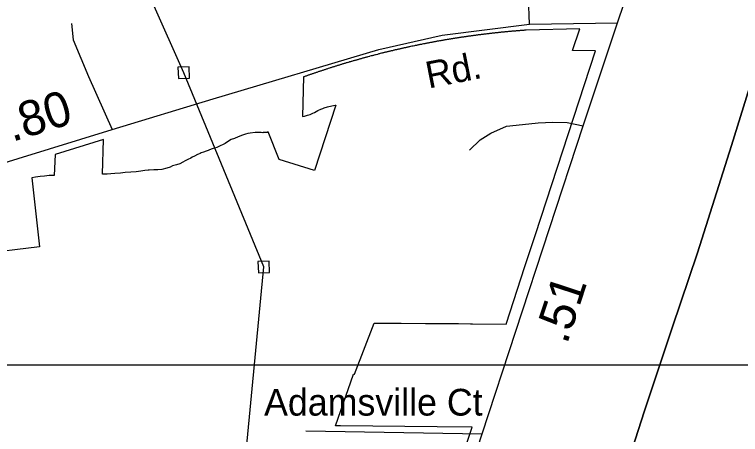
# Model space of a CAD drawing. Extents: x 2220236 to 2384410, y 720751 to 894131.
# Drawn here: x 2349419 to 2351999, y 784801 to 786293 of the extents above; entities that cross this region are included whole.
import ezdxf

# ---------------------------------------------------------------- set-up
doc = ezdxf.new("R2010")
doc.units = 0
for name, color, linetype in [('Exist Boundary Political City Limit New', 7, 'Continuous'), ('Exist Boundary Political CountyLine', 7, 'Continuous'), ('Exist Railroad Mainline', 7, 'Continuous'), ('Exist Road Non-System Type 51', 7, 'Continuous'), ('Exist Road Non-System Type 51 Label', 7, 'Continuous'), ('Exist Road Primary US Attributed', 7, 'Continuous'), ('Exist Road Primary US Mileage Hundredths English Label', 7, 'Continuous'), ('Exist Road Secondary Mileage Hundredths English Label', 7, 'Continuous'), ('Exist Road Secondary Type 51 Attributed', 7, 'Continuous'), ('Exist Road Secondary Type 51 Label', 7, 'Continuous'), ('Exist Utilities Electrical Transmission Line', 7, 'Continuous'), ('Map Preparation Boundary City Limit Buffer Line', 7, 'Continuous'), ('Map Preparation Inset Cut Line', 7, 'Continuous')]:
    doc.layers.add(name, color=color, linetype=linetype)

msp = doc.modelspace()

# ---------------------------------------------------------------- linework, layer by layer
at = {"layer": 'Exist Boundary Political City Limit New'}
for points in [[(2350697.2, 785196.8), (2350793.2, 785196.1), (2350879, 785195.4), (2350978.5, 785194.7), (2350996.8, 785194.6), (2351039, 785194.2), (2351046.5, 785194.2), (2351166, 785193.3), (2351233, 785398.1), (2351270.2, 785511.9), (2351483.8, 786164), (2351402.5, 786165.4), (2351427.5, 786241.4), (2351237, 786237.2), (2351233.8, 786236.9), (2351231.2, 786236.8), (2351228.8, 786236.6), (2351226.2, 786236.4), (2351223.8, 786236.2), (2351221.2, 786236), (2351218.8, 786235.8), (2351216.2, 786235.6), (2351213.8, 786235.4), (2351211.2, 786235.2), (2351208.8, 786235), (2351206.2, 786234.8), (2351203.8, 786234.6), (2351201.2, 786234.4), (2351199, 786234.2), (2351196.5, 786234), (2351194, 786233.8), (2351191.5, 786233.6), (2351189, 786233.3), (2351186.5, 786233.1), (2351184, 786232.9), (2351181.5, 786232.7), (2351179, 786232.4), (2351176.5, 786232.2), (2351174, 786232), (2351171.5, 786231.8), (2351169, 786231.5), (2351166.5, 786231.2), (2351164, 786231.1), (2351161.5, 786230.8), (2351159, 786230.6), (2351156.5, 786230.3), (2351154, 786230.1), (2351151.5, 786229.8), (2351149, 786229.6), (2351146.5, 786229.3), (2351144, 786229.1), (2351141.8, 786228.8), (2351139.2, 786228.6), (2351136.8, 786228.2), (2351134.2, 786228), (2351131.8, 786227.8), (2351129.2, 786227.5), (2351126.8, 786227.2), (2351124.2, 786226.9), (2351121.8, 786226.6), (2351119.2, 786226.4), (2351116.8, 786226.1), (2351114.2, 786225.8), (2351111.8, 786225.6), (2351109.2, 786225.2), (2351106.8, 786224.9), (2351104.2, 786224.7), (2351102, 786224.4), (2351099.5, 786224.1), (2351097, 786223.8), (2351094.5, 786223.5), (2351092, 786223.2), (2351089.5, 786222.9), (2351087, 786222.6), (2351084.5, 786222.3), (2351082, 786222), (2351079.5, 786221.7), (2351077, 786221.4), (2351074.5, 786221.1), (2351072, 786220.8), (2351069.5, 786220.4), (2351067.2, 786220.1), (2351064.8, 786219.8), (2351062.2, 786219.4), (2351059.8, 786219.1), (2351057.2, 786218.8), (2351054.8, 786218.4), (2351052.2, 786218.1), (2351049.8, 786217.8), (2351047.2, 786217.4), (2351044.8, 786217.1), (2351042.2, 786216.8), (2351040, 786216.4), (2351037.5, 786216.1), (2351035, 786215.8), (2351032.5, 786215.4), (2351030, 786215.1), (2351027.5, 786214.7), (2351025, 786214.3), (2351022.5, 786214), (2351020, 786213.6), (2351017.5, 786213.2), (2351015.2, 786212.9), (2351012.8, 786212.5), (2351010.2, 786212.2), (2351007.8, 786211.8), (2351005.2, 786211.4), (2351002.8, 786211.1), (2351000.2, 786210.7), (2350997.8, 786210.3), (2350995.2, 786209.9), (2350993, 786209.5), (2350990.5, 786209.1), (2350988, 786208.8), (2350985.5, 786208.4), (2350983, 786208), (2350980.5, 786207.6), (2350978, 786207.2), (2350975.5, 786206.8), (2350973.2, 786206.4), (2350970.8, 786206), (2350968.2, 786205.6), (2350965.8, 786205.2), (2350963.2, 786204.8), (2350960.8, 786204.4), (2350958.2, 786203.9), (2350956, 786203.6), (2350953.5, 786203.1), (2350951, 786202.7), (2350948.5, 786202.3), (2350946, 786201.9), (2350943.5, 786201.4), (2350941, 786201), (2350938.8, 786200.6), (2350936.2, 786200.2), (2350933.8, 786199.8), (2350931.2, 786199.3), (2350928.8, 786198.9), (2350926.2, 786198.4), (2350923.8, 786198), (2350921.5, 786197.6), (2350919, 786197.1), (2350916.5, 786196.7), (2350914, 786196.2), (2350911.5, 786195.8), (2350909, 786195.3), (2350906.8, 786194.9), (2350904.2, 786194.4), (2350901.8, 786193.9), (2350899.2, 786193.5), (2350896.8, 786193), (2350894.2, 786192.6), (2350892, 786192.1), (2350889.5, 786191.6), (2350887, 786191.1), (2350884.5, 786190.7), (2350882, 786190.2), (2350879.5, 786189.8), (2350877.2, 786189.2), (2350874.8, 786188.8), (2350872.2, 786188.3), (2350867.2, 786187.3), (2350865, 786186.8), (2350860, 786185.8), (2350857.5, 786185.4), (2350855, 786184.9), (2350852.8, 786184.4), (2350850.2, 786183.9), (2350847.8, 786183.3), (2350842.8, 786182.3), (2350840.5, 786181.8), (2350835.5, 786180.8), (2350833, 786180.3), (2350830.8, 786179.8), (2350825.8, 786178.8), (2350823.2, 786178.2), (2350820.8, 786177.7), (2350818.5, 786177.1), (2350816, 786176.6), (2350813.5, 786176.1), (2350811, 786175.6), (2350808.8, 786175), (2350806.2, 786174.5), (2350803.8, 786173.9), (2350801.2, 786173.4), (2350798.8, 786172.9), (2350796.5, 786172.3), (2350794, 786171.8), (2350791.5, 786171.2), (2350789, 786170.6), (2350786.8, 786170.1), (2350784.2, 786169.6), (2350781.8, 786169), (2350779.2, 786168.4), (2350777, 786167.9), (2350774.5, 786167.3), (2350772, 786166.8), (2350769.8, 786166.2), (2350767.2, 786165.6), (2350764.8, 786165), (2350762.2, 786164.4), (2350760, 786163.9), (2350757.5, 786163.3), (2350755, 786162.7), (2350752.5, 786162.1), (2350750.2, 786161.6), (2350747.8, 786160.9), (2350745.2, 786160.4), (2350743, 786159.8), (2350740.5, 786159.2), (2350738, 786158.6), (2350735.5, 786158), (2350733.2, 786157.4), (2350730.8, 786156.8), (2350728.2, 786156.2), (2350726, 786155.6), (2350723.5, 786155), (2350718.5, 786153.8), (2350716.2, 786153.1), (2350713.8, 786152.6), (2350711.2, 786151.9), (2350709, 786151.3), (2350704, 786150.1), (2350701.8, 786149.4), (2350696.8, 786148.2), (2350694.5, 786147.6), (2350692, 786146.9), (2350689.5, 786146.2), (2350686.8, 786145.5), (2350682.2, 786144.4), (2350680, 786143.7), (2350675, 786142.4), (2350672.8, 786141.8), (2350670.2, 786141.1), (2350667.8, 786140.4), (2350665.5, 786139.8), (2350663, 786139.1), (2350660.5, 786138.5), (2350658.2, 786137.8), (2350655.8, 786137.2), (2350653.2, 786136.5), (2350651, 786135.8), (2350648.5, 786135.2), (2350646.2, 786134.5), (2350643.8, 786133.8), (2350641.2, 786133.1), (2350639, 786132.4), (2350636.5, 786131.8), (2350634, 786131.1), (2350631.8, 786130.4), (2350629.2, 786129.8), (2350627, 786129.1), (2350624.5, 786128.4), (2350622, 786127.7), (2350619.8, 786127), (2350617.2, 786126.2), (2350615, 786125.6), (2350612.5, 786124.9), (2350610, 786124.2), (2350607.8, 786123.5), (2350605.2, 786122.8), (2350603, 786122.1), (2350600.5, 786121.4), (2350598, 786120.6), (2350595.8, 786119.9), (2350593.2, 786119.2), (2350591, 786118.5), (2350588.5, 786117.8), (2350586, 786117.1), (2350583.8, 786116.3), (2350581.2, 786115.6), (2350579, 786114.9), (2350576.5, 786114.1), (2350574.2, 786113.4), (2350571.8, 786112.7), (2350569.5, 786111.9), (2350567, 786111.2), (2350564.5, 786110.5), (2350562.2, 786109.8), (2350559.8, 786109), (2350557.5, 786108.2), (2350555, 786107.5), (2350552.8, 786106.8), (2350550.2, 786106), (2350548, 786105.2), (2350545.5, 786104.5), (2350543.2, 786103.8), (2350540.8, 786102.9), (2350538.5, 786102.2), (2350533.5, 786100.7), (2350531.2, 786099.9), (2350528.8, 786099.1), (2350526.5, 786098.4), (2350524, 786097.6), (2350521.8, 786096.8), (2350519.2, 786096.1), (2350517, 786095.2), (2350514.5, 786094.5), (2350512.2, 786093.7), (2350509.8, 786092.9), (2350507.5, 786092.1), (2350505, 786091.3), (2350502.8, 786090.6), (2350500.2, 786089.8), (2350498, 786088.9), (2350495.8, 786088.2), (2350493.2, 786087.4), (2350491, 786086.6), (2350488.5, 786085.8), (2350486.2, 786084.9), (2350483.8, 786084.1), (2350481.5, 786083.3), (2350479, 786082.5), (2350476.8, 786081.7), (2350474.2, 786080.9), (2350472, 786080.1), (2350469.5, 786079.2), (2350467.2, 786078.4), (2350465, 786077.6), (2350462.5, 786076.8), (2350460.2, 786075.9), (2350457.8, 786075.1), (2350455.5, 786074.3), (2350453, 786073.5), (2350450.8, 786072.6), (2350448.5, 786071.8), (2350445.8, 786071), (2350442.8, 785930.4), (2350449.8, 785931.6), (2350460.8, 785934.9), (2350469.5, 785938.2), (2350479.5, 785942.3), (2350484.8, 785945.3), (2350497.5, 785951.4), (2350507.5, 785956.2), (2350514.5, 785959.4), (2350519.5, 785961.8), (2350530.8, 785964.8), (2350546.8, 785968.3), (2350558.2, 785970.2), (2350561, 785970.9), (2350485, 785738.6), (2350359.8, 785777.6), (2350320.5, 785876.4), (2350316.8, 785874.1), (2350303, 785873.1), (2350301.8, 785872.9), (2350296.2, 785873.6), (2350290.8, 785874.1), (2350279.2, 785873.9), (2350274.2, 785873.9), (2350256.8, 785871.9), (2350248.5, 785870.1), (2350239.5, 785867.7), (2350228.8, 785864.2), (2350214, 785858.2), (2350201, 785852.8), (2350189.2, 785848.4), (2350179.5, 785843.1), (2350167.8, 785835.2), (2350158.5, 785830.2), (2350151.8, 785827.1), (2350142.8, 785822.9), (2350137.8, 785820.8), (2350121.5, 785815.6), (2350112.2, 785812.3), (2350106.8, 785809.8), (2350100, 785807.2), (2350090.5, 785803.9), (2350082.8, 785800.9), (2350079.2, 785799.6), (2350072.5, 785796.4), (2350069, 785795.8), (2350058.8, 785789.8), (2350050.2, 785785.6), (2350046, 785782.9), (2350035.2, 785777.9), (2350025.5, 785773.1), (2350017.2, 785768.5), (2350007, 785762.8), (2349994.5, 785759.3), (2349980.5, 785754.8), (2349972, 785750.8), (2349960, 785747), (2349943.2, 785742.8), (2349928.5, 785740.7), (2349914.5, 785740.5), (2349898.2, 785740), (2349894.5, 785739.6), (2349882.5, 785738.3), (2349867.8, 785736.6), (2349851.5, 785734.2), (2349832.8, 785732.8), (2349812.8, 785731.1), (2349796, 785729.1), (2349775.8, 785728.2), (2349761.2, 785726.4), (2349748, 785725.6), (2349732.2, 785726.1), (2349735, 785849.4), (2349563.8, 785795.2), (2349560.5, 785720.6), (2349542.8, 785720.4), (2349525.8, 785718.9), (2349510.8, 785717.6), (2349494, 785715.6), (2349480.8, 785712.9), (2349507.5, 785468.1), (2349292, 785441.7)], [(2350851.2, 782618.4), (2351157, 783556.1), (2350820.5, 783666.4), (2350769, 783682.6), (2350676.5, 783714), (2350678.2, 783718.9), (2350731.2, 783879.1), (2350816.2, 784135.9), (2350879.8, 784327.2), (2350943.2, 784518.6), (2351045.5, 784827.2), (2350920.5, 784828.3), (2350577.5, 784831.3), (2350559.2, 784831.9), (2350624.2, 785015.2), (2350627.2, 785015.2), (2350697.2, 785196.8)]]:
    msp.add_lwpolyline(points, dxfattribs=at)
at = {"layer": 'Exist Boundary Political CountyLine'}
msp.add_lwpolyline([(2352041.4, 786067.5), (2351966.4, 785827.1), (2351845.8, 785446.1), (2351756.6, 785180.1), (2351656.9, 784880.8), (2351572.4, 784619.5), (2351484.1, 784371.5), (2351391, 784099.8), (2351335, 783914.5), (2351238.2, 783633.3), (2351155.6, 783362.5), (2351061.6, 783072.7), (2350972.3, 782816.2), (2350885.9, 782547.3), (2350801.4, 782274.6), (2350712.2, 782010.5), (2350641, 781783.4), (2350565, 781540.2), (2350480.5, 781284.6), (2350398.9, 781054.7), (2350320, 780808.6), (2350222.3, 780513.1)], dxfattribs=at)
at = {"layer": 'Exist Railroad Mainline'}
msp.add_lwpolyline([(2350222.3, 780513.1), (2350320, 780808.6), (2350398.9, 781054.7), (2350480.5, 781284.6), (2350565, 781540.2), (2350641, 781783.4), (2350712.2, 782010.5), (2350801.4, 782274.6), (2350885.9, 782547.3), (2350972.3, 782816.2), (2351061.6, 783072.7), (2351155.6, 783362.5), (2351238.2, 783633.3), (2351335, 783914.5), (2351391, 784099.8), (2351484.1, 784371.5), (2351572.4, 784619.5), (2351656.9, 784880.8), (2351756.6, 785180.1), (2351845.8, 785446.1), (2351966.4, 785827.1), (2352041.4, 786067.5)], dxfattribs=at)
at = {"layer": 'Exist Road Non-System Type 51'}
for p, q in [((2351248.7, 786258.7), (2351233.6, 786655.1)), ((2350453.8, 784814), (2351081.3, 784803.5))]:
    msp.add_line(p, q, dxfattribs=at)
for points in [[(2349621.3, 786261.4), (2349628, 786202.4), (2349681.9, 786072.6), (2349766.1, 785883.8)], [(2351036.5, 785811.2), (2351074.4, 785847.2), (2351112.3, 785871.8), (2351167.2, 785896.5), (2351224.1, 785902.2), (2351280.4, 785907.6), (2351332.3, 785910.1), (2351382.4, 785908.7), (2351440.4, 785897.5)]]:
    msp.add_lwpolyline(points, dxfattribs=at)
at = {"layer": 'Exist Road Primary US Attributed'}
for points in [[(2351562, 786262.8), (2351799.1, 786963.7), (2351989.4, 787562.6), (2352125.4, 787964.9), (2352181.4, 788133.8), (2352264.4, 788402.1), (2352402.7, 788810.6), (2352509.2, 789143.1), (2352616.4, 789474.3), (2352724.5, 789807.5), (2352833.5, 790143.2), (2353000.4, 790646)], [(2349423.6, 779733.7), (2349826, 780958.2), (2350004.8, 781494.8), (2350260.7, 782295.8), (2350506.4, 783037.3), (2351081.3, 784803.5), (2351440.4, 785897.5), (2351562, 786262.8)]]:
    msp.add_lwpolyline(points, dxfattribs=at)
at = {"layer": 'Exist Road Secondary Type 51 Attributed'}
msp.add_lwpolyline([(2347439.5, 785590.9), (2348148.9, 785589.9), (2348375.2, 785586.7), (2348691.9, 785588.9), (2348756.3, 785590.8), (2348812.8, 785598.7), (2348858.9, 785604.4), (2349766.1, 785883.8), (2350125.4, 785993), (2350713.5, 786168.5), (2350938.9, 786219.8), (2351248.7, 786258.7), (2351562, 786262.8)], dxfattribs=at)
at = {"layer": 'Exist Utilities Electrical Transmission Line'}
for points in [[(2350869.9, 782495.5), (2350436.8, 783070.4), (2350101.5, 783514.1), (2350174, 784150.7), (2350246.2, 784777.5), (2350304.8, 785395.9), (2350020.7, 786086.2), (2349800.8, 786581.5), (2349578.7, 787102.6), (2349360.6, 787617.7), (2349132.2, 788154.8)], [(2350001.6, 786065.4), (2350041.5, 786067.1), (2350039.9, 786107), (2350000, 786105.4), (2350001.6, 786065.4)], [(2350285.7, 785375.1), (2350325.6, 785376.8), (2350324, 785416.7), (2350284, 785415.1), (2350285.7, 785375.1)]]:
    msp.add_lwpolyline(points, dxfattribs=at)
at = {"layer": 'Map Preparation Boundary City Limit Buffer Line'}
for points in [[(2350697.2, 785196.8), (2350793.2, 785196.1), (2350879, 785195.4), (2350978.5, 785194.7), (2350996.8, 785194.6), (2351039, 785194.2), (2351046.5, 785194.2), (2351166, 785193.3), (2351233, 785398.1), (2351270.2, 785511.9), (2351483.8, 786164), (2351402.5, 786165.4), (2351427.5, 786241.4), (2351237, 786237.2), (2351233.8, 786236.9), (2351231.2, 786236.8), (2351228.8, 786236.6), (2351226.2, 786236.4), (2351223.8, 786236.2), (2351221.2, 786236), (2351218.8, 786235.8), (2351216.2, 786235.6), (2351213.8, 786235.4), (2351211.2, 786235.2), (2351208.8, 786235), (2351206.2, 786234.8), (2351203.8, 786234.6), (2351201.2, 786234.4), (2351199, 786234.2), (2351196.5, 786234), (2351194, 786233.8), (2351191.5, 786233.6), (2351189, 786233.3), (2351186.5, 786233.1), (2351184, 786232.9), (2351181.5, 786232.7), (2351179, 786232.4), (2351176.5, 786232.2), (2351174, 786232), (2351171.5, 786231.8), (2351169, 786231.5), (2351166.5, 786231.2), (2351164, 786231.1), (2351161.5, 786230.8), (2351159, 786230.6), (2351156.5, 786230.3), (2351154, 786230.1), (2351151.5, 786229.8), (2351149, 786229.6), (2351146.5, 786229.3), (2351144, 786229.1), (2351141.8, 786228.8), (2351139.2, 786228.6), (2351136.8, 786228.2), (2351134.2, 786228), (2351131.8, 786227.8), (2351129.2, 786227.5), (2351126.8, 786227.2), (2351124.2, 786226.9), (2351121.8, 786226.6), (2351119.2, 786226.4), (2351116.8, 786226.1), (2351114.2, 786225.8), (2351111.8, 786225.6), (2351109.2, 786225.2), (2351106.8, 786224.9), (2351104.2, 786224.7), (2351102, 786224.4), (2351099.5, 786224.1), (2351097, 786223.8), (2351094.5, 786223.5), (2351092, 786223.2), (2351089.5, 786222.9), (2351087, 786222.6), (2351084.5, 786222.3), (2351082, 786222), (2351079.5, 786221.7), (2351077, 786221.4), (2351074.5, 786221.1), (2351072, 786220.8), (2351069.5, 786220.4), (2351067.2, 786220.1), (2351064.8, 786219.8), (2351062.2, 786219.4), (2351059.8, 786219.1), (2351057.2, 786218.8), (2351054.8, 786218.4), (2351052.2, 786218.1), (2351049.8, 786217.8), (2351047.2, 786217.4), (2351044.8, 786217.1), (2351042.2, 786216.8), (2351040, 786216.4), (2351037.5, 786216.1), (2351035, 786215.8), (2351032.5, 786215.4), (2351030, 786215.1), (2351027.5, 786214.7), (2351025, 786214.3), (2351022.5, 786214), (2351020, 786213.6), (2351017.5, 786213.2), (2351015.2, 786212.9), (2351012.8, 786212.5), (2351010.2, 786212.2), (2351007.8, 786211.8), (2351005.2, 786211.4), (2351002.8, 786211.1), (2351000.2, 786210.7), (2350997.8, 786210.3), (2350995.2, 786209.9), (2350993, 786209.5), (2350990.5, 786209.1), (2350988, 786208.8), (2350985.5, 786208.4), (2350983, 786208), (2350980.5, 786207.6), (2350978, 786207.2), (2350975.5, 786206.8), (2350973.2, 786206.4), (2350970.8, 786206), (2350968.2, 786205.6), (2350965.8, 786205.2), (2350963.2, 786204.8), (2350960.8, 786204.4), (2350958.2, 786203.9), (2350956, 786203.6), (2350953.5, 786203.1), (2350951, 786202.7), (2350948.5, 786202.3), (2350946, 786201.9), (2350943.5, 786201.4), (2350941, 786201), (2350938.8, 786200.6), (2350936.2, 786200.2), (2350933.8, 786199.8), (2350931.2, 786199.3), (2350928.8, 786198.9), (2350926.2, 786198.4), (2350923.8, 786198), (2350921.5, 786197.6), (2350919, 786197.1), (2350916.5, 786196.7), (2350914, 786196.2), (2350911.5, 786195.8), (2350909, 786195.3), (2350906.8, 786194.9), (2350904.2, 786194.4), (2350901.8, 786193.9), (2350899.2, 786193.5), (2350896.8, 786193), (2350894.2, 786192.6), (2350892, 786192.1), (2350889.5, 786191.6), (2350887, 786191.1), (2350884.5, 786190.7), (2350882, 786190.2), (2350879.5, 786189.8), (2350877.2, 786189.2), (2350874.8, 786188.8), (2350872.2, 786188.3), (2350867.2, 786187.3), (2350865, 786186.8), (2350860, 786185.8), (2350857.5, 786185.4), (2350855, 786184.9), (2350852.8, 786184.4), (2350850.2, 786183.9), (2350847.8, 786183.3), (2350842.8, 786182.3), (2350840.5, 786181.8), (2350835.5, 786180.8), (2350833, 786180.3), (2350830.8, 786179.8), (2350825.8, 786178.8), (2350823.2, 786178.2), (2350820.8, 786177.7), (2350818.5, 786177.1), (2350816, 786176.6), (2350813.5, 786176.1), (2350811, 786175.6), (2350808.8, 786175), (2350806.2, 786174.5), (2350803.8, 786173.9), (2350801.2, 786173.4), (2350798.8, 786172.9), (2350796.5, 786172.3), (2350794, 786171.8), (2350791.5, 786171.2), (2350789, 786170.6), (2350786.8, 786170.1), (2350784.2, 786169.6), (2350781.8, 786169), (2350779.2, 786168.4), (2350777, 786167.9), (2350774.5, 786167.3), (2350772, 786166.8), (2350769.8, 786166.2), (2350767.2, 786165.6), (2350764.8, 786165), (2350762.2, 786164.4), (2350760, 786163.9), (2350757.5, 786163.3), (2350755, 786162.7), (2350752.5, 786162.1), (2350750.2, 786161.6), (2350747.8, 786160.9), (2350745.2, 786160.4), (2350743, 786159.8), (2350740.5, 786159.2), (2350738, 786158.6), (2350735.5, 786158), (2350733.2, 786157.4), (2350730.8, 786156.8), (2350728.2, 786156.2), (2350726, 786155.6), (2350723.5, 786155), (2350718.5, 786153.8), (2350716.2, 786153.1), (2350713.8, 786152.6), (2350711.2, 786151.9), (2350709, 786151.3), (2350704, 786150.1), (2350701.8, 786149.4), (2350696.8, 786148.2), (2350694.5, 786147.6), (2350692, 786146.9), (2350689.5, 786146.2), (2350686.8, 786145.5), (2350682.2, 786144.4), (2350680, 786143.7), (2350675, 786142.4), (2350672.8, 786141.8), (2350670.2, 786141.1), (2350667.8, 786140.4), (2350665.5, 786139.8), (2350663, 786139.1), (2350660.5, 786138.5), (2350658.2, 786137.8), (2350655.8, 786137.2), (2350653.2, 786136.5), (2350651, 786135.8), (2350648.5, 786135.2), (2350646.2, 786134.5), (2350643.8, 786133.8), (2350641.2, 786133.1), (2350639, 786132.4), (2350636.5, 786131.8), (2350634, 786131.1), (2350631.8, 786130.4), (2350629.2, 786129.8), (2350627, 786129.1), (2350624.5, 786128.4), (2350622, 786127.7), (2350619.8, 786127), (2350617.2, 786126.2), (2350615, 786125.6), (2350612.5, 786124.9), (2350610, 786124.2), (2350607.8, 786123.5), (2350605.2, 786122.8), (2350603, 786122.1), (2350600.5, 786121.4), (2350598, 786120.6), (2350595.8, 786119.9), (2350593.2, 786119.2), (2350591, 786118.5), (2350588.5, 786117.8), (2350586, 786117.1), (2350583.8, 786116.3), (2350581.2, 786115.6), (2350579, 786114.9), (2350576.5, 786114.1), (2350574.2, 786113.4), (2350571.8, 786112.7), (2350569.5, 786111.9), (2350567, 786111.2), (2350564.5, 786110.5), (2350562.2, 786109.8), (2350559.8, 786109), (2350557.5, 786108.2), (2350555, 786107.5), (2350552.8, 786106.8), (2350550.2, 786106), (2350548, 786105.2), (2350545.5, 786104.5), (2350543.2, 786103.8), (2350540.8, 786102.9), (2350538.5, 786102.2), (2350533.5, 786100.7), (2350531.2, 786099.9), (2350528.8, 786099.1), (2350526.5, 786098.4), (2350524, 786097.6), (2350521.8, 786096.8), (2350519.2, 786096.1), (2350517, 786095.2), (2350514.5, 786094.5), (2350512.2, 786093.7), (2350509.8, 786092.9), (2350507.5, 786092.1), (2350505, 786091.3), (2350502.8, 786090.6), (2350500.2, 786089.8), (2350498, 786088.9), (2350495.8, 786088.2), (2350493.2, 786087.4), (2350491, 786086.6), (2350488.5, 786085.8), (2350486.2, 786084.9), (2350483.8, 786084.1), (2350481.5, 786083.3), (2350479, 786082.5), (2350476.8, 786081.7), (2350474.2, 786080.9), (2350472, 786080.1), (2350469.5, 786079.2), (2350467.2, 786078.4), (2350465, 786077.6), (2350462.5, 786076.8), (2350460.2, 786075.9), (2350457.8, 786075.1), (2350455.5, 786074.3), (2350453, 786073.5), (2350450.8, 786072.6), (2350448.5, 786071.8), (2350445.8, 786071), (2350442.8, 785930.4), (2350449.8, 785931.6), (2350460.8, 785934.9), (2350469.5, 785938.2), (2350479.5, 785942.3), (2350484.8, 785945.3), (2350497.5, 785951.4), (2350507.5, 785956.2), (2350514.5, 785959.4), (2350519.5, 785961.8), (2350530.8, 785964.8), (2350546.8, 785968.3), (2350558.2, 785970.2), (2350561, 785970.9), (2350485, 785738.6), (2350359.8, 785777.6), (2350320.5, 785876.4), (2350316.8, 785874.1), (2350303, 785873.1), (2350301.8, 785872.9), (2350296.2, 785873.6), (2350290.8, 785874.1), (2350279.2, 785873.9), (2350274.2, 785873.9), (2350256.8, 785871.9), (2350248.5, 785870.1), (2350239.5, 785867.7), (2350228.8, 785864.2), (2350214, 785858.2), (2350201, 785852.8), (2350189.2, 785848.4), (2350179.5, 785843.1), (2350167.8, 785835.2), (2350158.5, 785830.2), (2350151.8, 785827.1), (2350142.8, 785822.9), (2350137.8, 785820.8), (2350121.5, 785815.6), (2350112.2, 785812.3), (2350106.8, 785809.8), (2350100, 785807.2), (2350090.5, 785803.9), (2350082.8, 785800.9), (2350079.2, 785799.6), (2350072.5, 785796.4), (2350069, 785795.8), (2350058.8, 785789.8), (2350050.2, 785785.6), (2350046, 785782.9), (2350035.2, 785777.9), (2350025.5, 785773.1), (2350017.2, 785768.5), (2350007, 785762.8), (2349994.5, 785759.3), (2349980.5, 785754.8), (2349972, 785750.8), (2349960, 785747), (2349943.2, 785742.8), (2349928.5, 785740.7), (2349914.5, 785740.5), (2349898.2, 785740), (2349894.5, 785739.6), (2349882.5, 785738.3), (2349867.8, 785736.6), (2349851.5, 785734.2), (2349832.8, 785732.8), (2349812.8, 785731.1), (2349796, 785729.1), (2349775.8, 785728.2), (2349761.2, 785726.4), (2349748, 785725.6), (2349732.2, 785726.1), (2349735, 785849.4), (2349563.8, 785795.2), (2349560.5, 785720.6), (2349542.8, 785720.4), (2349525.8, 785718.9), (2349510.8, 785717.6), (2349494, 785715.6), (2349480.8, 785712.9), (2349507.5, 785468.1), (2349292, 785441.7)], [(2350851.2, 782618.4), (2351157, 783556.1), (2350820.5, 783666.4), (2350769, 783682.6), (2350676.5, 783714), (2350678.2, 783718.9), (2350731.2, 783879.1), (2350816.2, 784135.9), (2350879.8, 784327.2), (2350943.2, 784518.6), (2351045.5, 784827.2), (2350920.5, 784828.3), (2350577.5, 784831.3), (2350559.2, 784831.9), (2350624.2, 785015.2), (2350627.2, 785015.2), (2350697.2, 785196.8)]]:
    msp.add_lwpolyline(points, dxfattribs=at)
at = {"layer": 'Map Preparation Inset Cut Line'}
msp.add_lwpolyline([(2329807.7, 816974.9), (2370566.3, 816974.8), (2370566.3, 785046.7), (2329807.6, 785046.7), (2329807.7, 816974.9)], dxfattribs=at)
msp.add_lwpolyline([(2329807.7, 816974.9), (2370566.3, 816974.8), (2370566.3, 785046.7), (2329807.6, 785046.7), (2329807.7, 816974.9)], dxfattribs=at)

# ---------------------------------------------------------------- texts
at = {"layer": 'Exist Road Non-System Type 51 Label'}
msp.add_text('Adamsville Ct', height=95, dxfattribs=at).set_placement((2350306, 784868))
at = {"layer": 'Exist Road Primary US Mileage Hundredths English Label'}
msp.add_text('.51', height=125, rotation=71.8294, dxfattribs=at).set_placement((2351382.1, 785118.6))
at = {"layer": 'Exist Road Secondary Mileage Hundredths English Label'}
msp.add_text('.80', height=125, rotation=17.1159, dxfattribs=at).set_placement((2349410.7, 785839.8))
at = {"layer": 'Exist Road Secondary Type 51 Label'}
msp.add_text('Rd.', height=95, rotation=11.2322, dxfattribs=at).set_placement((2350890.5, 786029.6))

doc.saveas('drawing.dxf')
